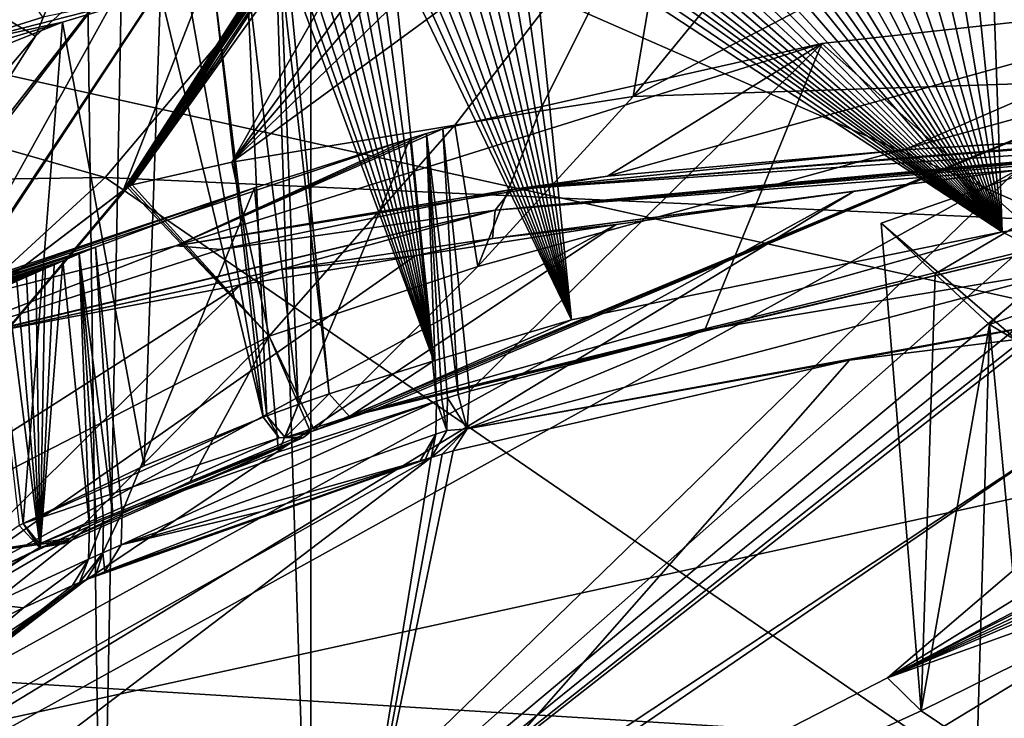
# Model space of a CAD drawing. Header units: metres. Extents: x -147 to 294, y -23 to 81.
# Tile 611 of 656: x 249.01 to 253.68, y 30.58 to 33.89. Entities that reach past the tile are written whole.
import ezdxf

# ---------------------------------------------------------------- set-up
doc = ezdxf.new("R2010")
doc.units = ezdxf.units.M
doc.layers.add('solid_AVA_153', color=7, linetype='CONTINUOUS')

msp = doc.modelspace()

# ---------------------------------------------------------------- linework, layer by layer
at = {"layer": 'solid_AVA_153'}
for points in [[(246.538559, 29.1, 9.224134), (248.706894, 81.099998, 12.624644), (249.397858, 29.1, 14.276942)], [(249.397858, 29.1, 25.723034), (248.706894, 81.099998, 27.375357), (246.538574, 29.1, 30.775841)], [(250.390152, 29.1, 20), (250.390152, 81.099998, 20), (248.706894, 81.099998, 27.375357)], [(249.397858, 29.1, 14.276942), (248.706894, 81.099998, 12.624644), (250.390152, 81.099998, 20)], [(250.390152, 29.1, 20), (248.706894, 81.099998, 27.375357), (249.397858, 29.1, 25.723034)], [(249.397858, 29.1, 14.276942), (250.390152, 81.099998, 20), (250.390152, 29.1, 20)], [(239.723022, 35.679329, 235.157227), (244.986038, 36.865067, 232.500244), (255.872147, 32.092327, 247.658936)], [(244.986038, 36.865067, 232.500244), (264.019104, 34.753017, 240.074326), (255.872147, 32.092327, 247.658936)], [(253.043411, 36.162495, 143.591019), (252.126404, 34.763618, 143.295135), (250.015076, 33.21524, 137.65863)], [(252.458771, 36.065205, 141.377396), (253.043411, 36.162495, 143.591019), (250.015076, 33.21524, 137.65863)], [(252.015381, 35.983097, 139.235489), (252.458771, 36.065205, 141.377396), (250.015076, 33.21524, 137.65863)], [(251.518921, 35.86795, 135.765976), (252.015381, 35.983097, 139.235489), (250.015076, 33.21524, 137.65863)], [(251.518921, 35.86795, 135.765976), (250.015076, 33.21524, 137.65863), (249.543106, 33.107811, 131.892136)], [(251.264206, 35.784393, 132.377319), (251.518921, 35.86795, 135.765976), (249.543106, 33.107811, 131.892136)], [(251.218658, 35.75428, 131.00946), (249.510406, 33.088753, 130.552444), (249.499695, 33.081417, 130.037415)], [(250.175629, 34.80481, 85.969223), (251.218658, 35.75428, 131.00946), (249.499695, 33.081417, 130.037415)], [(251.218658, 35.75428, 131.00946), (250.609573, 34.70023, 131.033386), (249.510406, 33.088753, 130.552444)], [(251.218658, 35.755737, 131.051483), (249.531006, 33.101852, 131.480713), (249.521164, 33.095982, 131.066849)], [(251.218658, 35.755737, 131.051483), (249.521164, 33.095982, 131.066849), (249.736649, 33.38953, 131.06076)], [(251.237976, 35.769794, 131.717926), (249.543106, 33.107811, 131.892136), (249.531006, 33.101852, 131.480713)], [(251.218658, 35.755737, 131.051483), (251.237976, 35.769794, 131.717926), (249.531006, 33.101852, 131.480713)], [(251.237976, 35.769794, 131.717926), (251.264206, 35.784393, 132.377319), (249.543106, 33.107811, 131.892136)], [(251.218658, 35.755737, 131.051483), (249.736649, 33.38953, 131.06076), (250.609573, 34.70023, 131.033386)], [(239.723022, 35.679329, 235.157227), (255.872147, 32.092327, 247.658936), (245.740753, 29.875259, 252.498108)], [(251.24855, 35.315937, 242.547348), (242.548843, 35.108871, 241.556229), (249.415787, 33.142963, 248.607086)], [(251.24855, 35.315937, 242.547348), (249.415787, 33.142963, 248.607086), (257.111969, 32.79607, 250.519424)], [(259.963379, 35.053902, 244.19957), (251.24855, 35.315937, 242.547348), (257.111969, 32.79607, 250.519424)], [(251.91806, 33.526924, 145.963898), (253.017746, 34.871368, 146.226257), (255.055267, 35.164825, 150.687469)], [(254.411606, 33.608887, 152.005661), (251.91806, 33.526924, 145.963898), (255.055267, 35.164825, 150.687469)], [(242.548843, 35.108871, 241.556229), (241.736313, 33.029736, 247.459839), (249.415787, 33.142963, 248.607086)], [(252.126404, 34.763618, 143.295135), (253.017746, 34.871368, 146.226257), (251.91806, 33.526924, 145.963898)], [(250.175629, 34.80481, 85.969223), (248.574036, 32.37608, 85.843117), (248.556625, 32.363197, 85.014305)], [(249.640335, 34.320629, 62.716095), (250.175629, 34.80481, 85.969223), (248.556625, 32.363197, 85.014305)], [(250.175629, 34.80481, 85.969223), (249.499695, 33.081417, 130.037415), (248.574036, 32.37608, 85.843117)], [(252.126404, 34.763618, 143.295135), (251.072205, 33.392002, 143.012009), (250.015076, 33.21524, 137.65863)], [(252.126404, 34.763618, 143.295135), (251.473343, 33.457897, 144.4711), (251.072205, 33.392002, 143.012009)], [(252.126404, 34.763618, 143.295135), (251.91806, 33.526924, 145.963898), (251.473343, 33.457897, 144.4711)], [(248.662094, 33.760258, 144.563873), (249.120239, 33.903732, 145.753906), (248.556549, 34.708893, 144.79863)], [(250.609573, 34.70023, 131.033386), (249.947922, 33.68803, 131.054581), (249.510406, 33.088753, 130.552444)], [(250.609573, 34.70023, 131.033386), (249.736649, 33.38953, 131.06076), (249.947922, 33.68803, 131.054581)], [(253.667694, 32.885654, 152.564194), (253.193558, 34.541298, 152.600204), (253.099503, 34.534386, 152.47345)], [(253.667694, 32.885654, 152.564194), (253.291077, 34.548122, 152.729324), (253.193558, 34.541298, 152.600204)], [(253.667694, 32.885654, 152.564194), (253.39209, 34.554863, 152.860641), (253.291077, 34.548122, 152.729324)], [(253.667694, 32.885654, 152.564194), (253.497223, 34.56142, 152.994705), (253.39209, 34.554863, 152.860641)], [(253.667694, 32.885654, 152.564194), (253.606995, 34.567719, 153.131943), (253.497223, 34.56142, 152.994705)], [(254.13858, 32.945435, 153.149338), (253.720856, 34.573822, 153.271378), (253.606995, 34.567719, 153.131943)], [(253.667694, 32.885654, 152.564194), (254.13858, 32.945435, 153.149338), (253.606995, 34.567719, 153.131943)], [(253.667694, 32.885654, 152.564194), (252.678711, 34.498692, 151.876984), (252.603348, 34.491501, 151.764633)], [(253.667694, 32.885654, 152.564194), (252.756805, 34.505905, 151.991547), (252.678711, 34.498692, 151.876984)], [(253.667694, 32.885654, 152.564194), (252.837952, 34.513069, 152.108627), (252.756805, 34.505905, 151.991547)], [(253.667694, 32.885654, 152.564194), (252.922119, 34.520195, 152.228058), (252.837952, 34.513069, 152.108627)], [(253.667694, 32.885654, 152.564194), (253.009171, 34.527328, 152.349518), (252.922119, 34.520195, 152.228058)], [(253.667694, 32.885654, 152.564194), (253.099503, 34.534386, 152.47345), (253.009171, 34.527328, 152.349518)], [(253.667694, 32.885654, 152.564194), (252.223633, 34.452042, 151.167618), (252.145081, 34.443138, 151.037003)], [(253.667694, 32.885654, 152.564194), (252.306091, 34.461067, 151.301987), (252.223633, 34.452042, 151.167618)], [(253.667694, 32.885654, 152.564194), (252.392563, 34.47028, 151.439987), (252.306091, 34.461067, 151.301987)], [(253.667694, 32.885654, 152.564194), (252.460205, 34.477314, 151.545959), (252.392563, 34.47028, 151.439987)], [(253.667694, 32.885654, 152.564194), (252.530472, 34.484394, 151.65419), (252.460205, 34.477314, 151.545959)], [(253.667694, 32.885654, 152.564194), (252.603348, 34.491501, 151.764633), (252.530472, 34.484394, 151.65419)], [(253.667694, 32.885654, 152.564194), (251.802948, 34.401783, 150.437637), (251.743347, 34.394077, 150.328033)], [(253.667694, 32.885654, 152.564194), (251.865265, 34.409657, 150.550568), (251.802948, 34.401783, 150.437637)], [(253.667694, 32.885654, 152.564194), (251.930466, 34.417721, 150.666946), (251.865265, 34.409657, 150.550568)], [(253.667694, 32.885654, 152.564194), (251.998657, 34.426003, 150.786667), (251.930466, 34.417721, 150.666946)], [(253.667694, 32.885654, 152.564194), (252.070129, 34.43446, 150.910004), (251.998657, 34.426003, 150.786667)], [(253.667694, 32.885654, 152.564194), (252.145081, 34.443138, 151.037003), (252.070129, 34.43446, 150.910004)], [(253.667694, 32.885654, 152.564194), (251.503922, 34.361446, 149.872849), (251.433334, 34.351234, 149.734131)], [(253.667694, 32.885654, 152.564194), (251.578857, 34.371971, 150.017822), (251.503922, 34.361446, 149.872849)], [(253.667694, 32.885654, 152.564194), (251.631393, 34.379189, 150.118103), (251.578857, 34.371971, 150.017822)], [(253.667694, 32.885654, 152.564194), (251.686188, 34.386559, 150.221497), (251.631393, 34.379189, 150.118103)], [(253.667694, 32.885654, 152.564194), (251.743347, 34.394077, 150.328033), (251.686188, 34.386559, 150.221497)], [(249.640335, 34.320629, 62.716095), (248.556625, 32.363197, 85.014305), (247.588196, 31.63401, 38.893066)], [(249.640335, 34.320629, 62.716095), (247.588196, 31.63401, 38.893066), (248.374969, 32.697422, 38.892475)], [(249.640335, 34.320629, 62.716095), (248.374969, 32.697422, 38.892475), (249.085495, 33.813541, 38.891998)], [(249.204407, 34.106003, 38.884415), (249.640335, 34.320629, 62.716095), (249.085495, 33.813541, 38.891998)], [(251.626297, 32.468338, 149.238815), (251.189651, 34.31398, 149.237076), (251.137131, 34.305534, 149.126083)], [(251.626297, 32.468338, 149.238815), (251.245285, 34.322773, 149.353149), (251.189651, 34.31398, 149.237076)], [(251.626297, 32.468338, 149.238815), (251.30426, 34.331898, 149.474472), (251.245285, 34.322773, 149.353149)], [(251.626297, 32.468338, 149.238815), (251.366898, 34.3414, 149.601456), (251.30426, 34.331898, 149.474472)], [(251.626297, 32.468338, 149.238815), (251.433334, 34.351234, 149.734131), (251.366898, 34.3414, 149.601456)], [(251.626297, 32.468338, 149.238815), (253.667694, 32.885654, 152.564194), (251.433334, 34.351234, 149.734131)], [(251.626297, 32.468338, 149.238815), (250.912704, 34.267715, 148.637009), (250.862106, 34.258831, 148.523438)], [(251.626297, 32.468338, 149.238815), (250.966965, 34.277103, 148.75737), (250.912704, 34.267715, 148.637009)], [(251.626297, 32.468338, 149.238815), (251.025116, 34.286999, 148.884888), (250.966965, 34.277103, 148.75737)], [(251.626297, 32.468338, 149.238815), (251.087418, 34.297394, 149.019791), (251.025116, 34.286999, 148.884888)], [(251.626297, 32.468338, 149.238815), (251.137131, 34.305534, 149.126083), (251.087418, 34.297394, 149.019791)], [(250.972443, 32.274162, 147.790817), (250.654144, 34.221233, 148.042862), (250.604218, 34.211994, 147.923889)], [(250.972443, 32.274162, 147.790817), (250.709381, 34.231377, 148.172821), (250.654144, 34.221233, 148.042862)], [(250.972443, 32.274162, 147.790817), (250.770508, 34.24247, 148.314606), (250.709381, 34.231377, 148.172821)], [(251.626297, 32.468338, 149.238815), (250.814774, 34.250423, 148.416061), (250.770508, 34.24247, 148.314606)], [(250.972443, 32.274162, 147.790817), (251.626297, 32.468338, 149.238815), (250.770508, 34.24247, 148.314606)], [(251.626297, 32.468338, 149.238815), (250.862106, 34.258831, 148.523438), (250.814774, 34.250423, 148.416061)], [(250.972443, 32.274162, 147.790817), (250.361786, 34.166428, 147.323608), (250.31633, 34.157986, 147.20697)], [(250.972443, 32.274162, 147.790817), (250.416046, 34.176701, 147.461197), (250.361786, 34.166428, 147.323608)], [(250.972443, 32.274162, 147.790817), (250.457932, 34.184635, 147.566208), (250.416046, 34.176701, 147.461197)], [(250.972443, 32.274162, 147.790817), (250.50528, 34.193539, 147.683533), (250.457932, 34.184635, 147.566208)], [(250.972443, 32.274162, 147.790817), (250.559036, 34.203583, 147.814911), (250.50528, 34.193539, 147.683533)], [(250.972443, 32.274162, 147.790817), (250.604218, 34.211994, 147.923889), (250.559036, 34.203583, 147.814911)], [(250.087067, 34.115135, 146.606171), (250.329437, 32.066601, 146.135422), (250.246658, 34.144756, 147.025314)], [(250.477615, 32.116562, 146.53653), (250.279556, 34.150803, 147.111404), (250.246658, 34.144756, 147.025314)], [(250.329437, 32.066601, 146.135422), (250.477615, 32.116562, 146.53653), (250.246658, 34.144756, 147.025314)], [(250.972443, 32.274162, 147.790817), (250.31633, 34.157986, 147.20697), (250.279556, 34.150803, 147.111404)], [(250.477615, 32.116562, 146.53653), (250.972443, 32.274162, 147.790817), (250.279556, 34.150803, 147.111404)], [(249.204407, 34.106003, 38.884415), (249.085495, 33.813541, 38.891998), (248.855057, 33.948799, 38.260948)], [(249.802261, 34.052349, 145.857498), (250.163513, 32.007057, 145.686401), (249.927536, 34.081722, 146.187073)], [(250.087067, 34.115135, 146.606171), (249.927536, 34.081722, 146.187073), (250.181335, 32.013603, 145.734604)], [(250.163513, 32.007057, 145.686401), (250.181335, 32.013603, 145.734604), (249.927536, 34.081722, 146.187073)], [(250.087067, 34.115135, 146.606171), (250.181335, 32.013603, 145.734604), (250.329437, 32.066601, 146.135422)], [(249.802261, 34.052349, 145.857498), (249.678085, 34.020935, 145.530548), (250.163513, 32.007057, 145.686401)], [(248.662094, 33.760258, 144.563873), (249.678085, 34.020935, 145.530548), (249.120239, 33.903732, 145.753906)], [(248.662094, 33.760258, 144.563873), (249.213501, 33.879066, 144.326706), (249.678085, 34.020935, 145.530548)], [(249.213501, 33.879066, 144.326706), (249.600235, 31.77627, 144.171921), (249.678085, 34.020935, 145.530548)], [(249.678085, 34.020935, 145.530548), (249.600235, 31.77627, 144.171921), (250.163513, 32.007057, 145.686401)], [(251.796402, 33.148808, 155.456787), (254.890533, 34.009243, 154.65065), (252.811722, 33.778099, 152.100571)], [(251.796402, 33.148808, 155.456787), (253.204422, 33.274529, 156.975464), (254.890533, 34.009243, 154.65065)], [(252.811722, 33.778099, 152.100571), (254.890533, 34.009243, 154.65065), (254.011307, 32.71172, 153.248947)], [(253.204422, 33.274529, 156.975464), (254.835007, 33.375397, 158.477982), (254.890533, 34.009243, 154.65065)], [(248.855057, 33.948799, 38.260948), (249.085495, 33.813541, 38.891998), (247.382156, 31.798029, 38.263828)], [(248.204819, 33.576874, 143.404892), (248.755615, 33.697357, 143.167603), (249.213501, 33.879066, 144.326706)], [(248.662094, 33.760258, 144.563873), (248.204819, 33.576874, 143.404892), (249.213501, 33.879066, 144.326706)], [(249.213501, 33.879066, 144.326706), (248.755615, 33.697357, 143.167603), (249.026321, 31.502943, 142.686661)], [(249.213501, 33.879066, 144.326706), (249.026321, 31.502943, 142.686661), (249.600235, 31.77627, 144.171921)], [(249.085495, 33.813541, 38.891998), (248.374969, 32.697422, 38.892475), (247.382156, 31.798029, 38.263828)], [(249.750031, 32.819328, 152.910568), (252.811722, 33.778099, 152.100571), (251.016556, 33.374508, 148.860474)], [(249.750031, 32.819328, 152.910568), (251.796402, 33.148808, 155.456787), (252.811722, 33.778099, 152.100571)], [(252.811722, 33.778099, 152.100571), (251.14151, 32.129932, 148.56778), (251.016556, 33.374508, 148.860474)], [(252.811722, 33.778099, 152.100571), (252.257492, 32.420216, 150.734863), (251.14151, 32.129932, 148.56778)], [(252.811722, 33.778099, 152.100571), (254.011307, 32.71172, 153.248947), (252.257492, 32.420216, 150.734863)], [(248.755615, 33.697357, 143.167603), (249.006668, 31.492887, 142.636337), (249.026321, 31.502943, 142.686661)], [(249.947922, 33.68803, 131.054581), (249.736649, 33.38953, 131.06076), (249.510406, 33.088753, 130.552444)], [(250.555389, 31.996124, 146.062454), (250.406921, 31.943035, 145.660736), (254.411606, 33.608887, 152.005661)], [(251.181656, 32.721195, 145.808914), (254.411606, 33.608887, 152.005661), (250.406921, 31.943035, 145.660736)], [(250.555389, 31.996124, 146.062454), (254.411606, 33.608887, 152.005661), (250.702942, 32.04583, 146.46167)], [(253.943344, 32.835991, 152.528885), (250.702942, 32.04583, 146.46167), (254.411606, 33.608887, 152.005661)], [(251.181656, 32.721195, 145.808914), (251.91806, 33.526924, 145.963898), (254.411606, 33.608887, 152.005661)], [(251.473343, 33.457897, 144.4711), (251.91806, 33.526924, 145.963898), (251.181656, 32.721195, 145.808914)], [(254.720367, 33.491104, 163.460419), (254.869781, 31.39665, 162.949097), (253.093567, 32.926136, 163.976501)], [(254.720367, 33.491104, 163.460419), (253.093567, 32.926136, 163.976501), (253.35022, 32.686188, 164.584122)], [(253.35022, 32.686188, 164.584122), (253.607193, 32.446682, 165.192856), (254.720367, 33.491104, 163.460419)], [(254.720367, 33.491104, 163.460419), (253.607193, 32.446682, 165.192856), (255.555084, 33.135452, 164.565201)], [(251.473343, 33.457897, 144.4711), (251.181656, 32.721195, 145.808914), (251.072205, 33.392002, 143.012009)], [(256.670166, 32.622044, 161.761017), (257.431152, 33.435837, 160.700943), (253.124435, 30.770954, 162.874527)], [(256.209778, 33.408463, 159.736893), (253.124435, 30.770954, 162.874527), (257.431152, 33.435837, 160.700943)], [(256.209778, 33.408463, 159.736893), (249.15889, 28.731009, 164.471375), (253.124435, 30.770954, 162.874527)], [(255.094162, 33.382317, 158.730881), (249.15889, 28.731009, 164.471375), (256.209778, 33.408463, 159.736893)], [(254.977753, 33.332195, 158.720108), (249.15889, 28.731009, 164.471375), (255.094162, 33.382317, 158.730881)], [(249.736649, 33.38953, 131.06076), (249.521164, 33.095982, 131.066849), (249.510406, 33.088753, 130.552444)], [(249.750031, 32.819328, 152.910568), (251.016556, 33.374508, 148.860474), (250.938248, 33.351269, 148.685928)], [(250.015076, 33.21524, 137.65863), (251.072205, 33.392002, 143.012009), (250.192261, 32.38998, 142.807083)], [(250.192261, 32.38998, 142.807083), (251.072205, 33.392002, 143.012009), (251.181656, 32.721195, 145.808914)], [(251.089081, 32.113876, 148.451111), (250.938248, 33.351269, 148.685928), (251.016556, 33.374508, 148.860474)], [(251.089081, 32.113876, 148.451111), (251.016556, 33.374508, 148.860474), (251.14151, 32.129932, 148.56778)], [(251.341354, 33.086369, 154.962769), (255.094162, 33.382317, 158.730881), (254.964142, 33.378929, 158.604782)], [(254.977753, 33.332195, 158.720108), (255.094162, 33.382317, 158.730881), (251.341354, 33.086369, 154.962769)], [(251.341354, 33.086369, 154.962769), (254.964142, 33.378929, 158.604782), (253.204422, 33.274529, 156.975464)], [(254.964142, 33.378929, 158.604782), (254.835007, 33.375397, 158.477982), (253.204422, 33.274529, 156.975464)], [(248.094467, 32.396687, 149.891556), (249.750031, 32.819328, 152.910568), (250.861206, 33.328007, 148.510559)], [(250.12233, 33.093494, 146.667389), (248.094467, 32.396687, 149.891556), (250.861206, 33.328007, 148.510559)], [(254.827957, 33.312855, 158.60672), (249.15889, 28.731009, 164.471375), (254.977753, 33.332195, 158.720108)], [(249.750031, 32.819328, 152.910568), (250.938248, 33.351269, 148.685928), (250.861206, 33.328007, 148.510559)], [(250.12233, 33.093494, 146.667389), (250.861206, 33.328007, 148.510559), (250.237366, 31.842192, 146.346771)], [(250.237366, 31.842192, 146.346771), (250.861206, 33.328007, 148.510559), (250.986298, 32.082115, 148.217545)], [(250.986298, 32.082115, 148.217545), (250.861206, 33.328007, 148.510559), (250.938248, 33.351269, 148.685928)], [(251.011673, 32.089985, 148.275803), (250.986298, 32.082115, 148.217545), (250.938248, 33.351269, 148.685928)], [(251.037247, 32.097885, 148.334122), (251.011673, 32.089985, 148.275803), (250.938248, 33.351269, 148.685928)], [(251.089081, 32.113876, 148.451111), (251.037247, 32.097885, 148.334122), (250.938248, 33.351269, 148.685928)], [(254.977753, 33.332195, 158.720108), (251.341354, 33.086369, 154.962769), (251.264404, 32.988171, 155.017471)], [(254.827957, 33.312855, 158.60672), (254.977753, 33.332195, 158.720108), (251.264404, 32.988171, 155.017471)], [(254.597748, 33.283497, 158.426682), (249.15889, 28.731009, 164.471375), (254.827957, 33.312855, 158.60672)], [(254.252747, 33.241245, 158.141083), (249.15889, 28.731009, 164.471375), (254.597748, 33.283497, 158.426682)], [(254.597748, 33.283497, 158.426682), (254.827957, 33.312855, 158.60672), (251.264404, 32.988171, 155.017471)], [(254.252747, 33.241245, 158.141083), (254.597748, 33.283497, 158.426682), (251.264404, 32.988171, 155.017471)], [(253.73616, 33.177708, 157.685196), (249.15889, 28.731009, 164.471375), (254.252747, 33.241245, 158.141083)], [(253.73616, 33.177708, 157.685196), (254.252747, 33.241245, 158.141083), (251.264404, 32.988171, 155.017471)], [(251.341354, 33.086369, 154.962769), (253.204422, 33.274529, 156.975464), (251.796402, 33.148808, 155.456787)], [(249.543106, 33.107811, 131.892136), (250.015076, 33.21524, 137.65863), (250.192261, 32.38998, 142.807083)], [(249.415787, 33.142963, 248.607086), (241.736313, 33.029736, 247.459839), (246.943237, 30.874088, 254.425568)], [(249.415787, 33.142963, 248.607086), (246.943237, 30.874088, 254.425568), (253.293564, 30.481764, 256.349152)], [(247.017746, 29.458963, 159.21225), (249.15889, 28.731009, 164.471375), (253.73616, 33.177708, 157.685196)], [(247.017746, 29.458963, 159.21225), (253.73616, 33.177708, 157.685196), (252.966385, 33.078583, 156.945282)], [(257.111969, 32.79607, 250.519424), (249.415787, 33.142963, 248.607086), (253.293564, 30.481764, 256.349152)], [(251.341354, 33.086369, 154.962769), (251.796402, 33.148808, 155.456787), (249.750031, 32.819328, 152.910568)], [(253.73616, 33.177708, 157.685196), (251.264404, 32.988171, 155.017471), (251.25148, 32.853588, 155.018677)], [(252.966385, 33.078583, 156.945282), (253.73616, 33.177708, 157.685196), (251.25148, 32.853588, 155.018677)], [(247.214355, 32.115494, 147.755371), (248.094467, 32.396687, 149.891556), (250.12233, 33.093494, 146.667389)], [(247.214355, 32.115494, 147.755371), (250.12233, 33.093494, 146.667389), (249.369202, 32.812778, 144.647842)], [(249.510406, 33.088753, 130.552444), (249.521164, 33.095982, 131.066849), (247.95401, 31.235815, 131.105667)], [(250.192261, 32.38998, 142.807083), (247.95401, 31.235815, 131.105667), (249.521164, 33.095982, 131.066849)], [(250.12233, 33.093494, 146.667389), (249.495148, 31.55691, 144.352173), (249.369202, 32.812778, 144.647842)], [(250.12233, 33.093494, 146.667389), (250.237366, 31.842192, 146.346771), (249.495148, 31.55691, 144.352173)], [(249.531006, 33.101852, 131.480713), (250.192261, 32.38998, 142.807083), (249.521164, 33.095982, 131.066849)], [(249.531006, 33.101852, 131.480713), (249.543106, 33.107811, 131.892136), (250.192261, 32.38998, 142.807083)], [(253.607193, 32.446682, 165.192856), (255.736969, 31.173155, 164.146729), (255.555084, 33.135452, 164.565201)], [(248.001144, 30.347446, 157.37822), (247.017746, 29.458963, 159.21225), (252.966385, 33.078583, 156.945282)], [(248.574036, 32.37608, 85.843117), (249.510406, 33.088753, 130.552444), (247.95401, 31.235815, 131.105667)], [(248.001144, 30.347446, 157.37822), (252.966385, 33.078583, 156.945282), (251.837585, 32.919777, 155.719742)], [(248.574036, 32.37608, 85.843117), (249.499695, 33.081417, 130.037415), (249.510406, 33.088753, 130.552444)], [(249.961548, 32.801434, 153.195847), (251.341354, 33.086369, 154.962769), (249.750031, 32.819328, 152.910568)], [(249.961548, 32.801434, 153.195847), (251.264404, 32.988171, 155.017471), (251.341354, 33.086369, 154.962769)], [(252.966385, 33.078583, 156.945282), (251.25148, 32.853588, 155.018677), (251.837585, 32.919777, 155.719742)], [(248.444366, 32.314957, 150.516754), (248.655685, 32.362343, 150.94072), (251.264404, 32.988171, 155.017471)], [(249.961548, 32.801434, 153.195847), (248.444366, 32.314957, 150.516754), (251.264404, 32.988171, 155.017471)], [(248.655685, 32.362343, 150.94072), (250.241806, 32.705391, 153.651459), (251.264404, 32.988171, 155.017471)], [(250.241806, 32.705391, 153.651459), (251.25148, 32.853588, 155.018677), (251.264404, 32.988171, 155.017471)], [(248.543427, 31.130503, 155.35675), (248.001144, 30.347446, 157.37822), (251.837585, 32.919777, 155.719742)], [(248.543427, 31.130503, 155.35675), (251.837585, 32.919777, 155.719742), (250.884659, 32.771313, 154.532837)], [(250.884659, 32.771313, 154.532837), (251.837585, 32.919777, 155.719742), (251.25148, 32.853588, 155.018677)], [(253.093567, 32.926136, 163.976501), (254.869781, 31.39665, 162.949097), (253.283447, 30.61414, 163.402283)], [(253.093567, 32.926136, 163.976501), (253.283447, 30.61414, 163.402283), (253.35022, 32.686188, 164.584122)], [(253.838043, 32.794758, 152.616257), (254.13858, 32.945435, 153.149338), (253.667694, 32.885654, 152.564194)], [(250.572906, 32.010044, 146.514114), (253.667694, 32.885654, 152.564194), (251.626297, 32.468338, 149.238815)], [(253.838043, 32.794758, 152.616257), (253.667694, 32.885654, 152.564194), (250.572906, 32.010044, 146.514114)], [(247.214355, 32.115494, 147.755371), (249.369202, 32.812778, 144.647842), (249.291687, 32.780453, 144.44458)], [(248.444366, 32.314957, 150.516754), (249.750031, 32.819328, 152.910568), (248.094467, 32.396687, 149.891556)], [(249.961548, 32.801434, 153.195847), (249.750031, 32.819328, 152.910568), (248.444366, 32.314957, 150.516754)], [(249.291687, 32.780453, 144.44458), (249.369202, 32.812778, 144.647842), (249.451218, 31.538282, 144.236603)], [(249.369202, 32.812778, 144.647842), (249.495148, 31.55691, 144.352173), (249.451218, 31.538282, 144.236603)], [(250.884659, 32.771313, 154.532837), (251.25148, 32.853588, 155.018677), (250.241806, 32.705391, 153.651459)], [(253.943344, 32.835991, 152.528885), (253.838043, 32.794758, 152.616257), (250.702942, 32.04583, 146.46167)], [(247.214355, 32.115494, 147.755371), (249.291687, 32.780453, 144.44458), (249.214096, 32.747406, 144.242554)], [(248.543427, 31.130503, 155.35675), (250.884659, 32.771313, 154.532837), (250.056396, 32.634872, 153.354935)], [(249.214096, 32.747406, 144.242554), (249.291687, 32.780453, 144.44458), (249.340179, 31.490273, 143.946594)], [(249.291687, 32.780453, 144.44458), (249.373749, 31.504923, 144.033981), (249.340179, 31.490273, 143.946594)], [(249.291687, 32.780453, 144.44458), (249.407318, 31.519463, 144.121628), (249.373749, 31.504923, 144.033981)], [(249.291687, 32.780453, 144.44458), (249.451218, 31.538282, 144.236603), (249.407318, 31.519463, 144.121628)], [(250.056396, 32.634872, 153.354935), (250.884659, 32.771313, 154.532837), (250.241806, 32.705391, 153.651459)], [(253.838043, 32.794758, 152.616257), (250.572906, 32.010044, 146.514114), (250.702942, 32.04583, 146.46167)], [(257.111969, 32.79607, 250.519424), (253.293564, 30.481764, 256.349152), (259.646454, 29.667097, 259.04245)], [(249.172684, 32.729546, 144.135223), (246.292984, 31.759333, 145.281525), (246.329071, 31.775143, 145.376297)], [(249.172684, 32.729546, 144.135223), (249.130142, 32.710945, 144.025284), (246.292984, 31.759333, 145.281525)], [(249.172684, 32.729546, 144.135223), (246.329071, 31.775143, 145.376297), (246.367203, 31.791695, 145.476669)], [(246.367203, 31.791695, 145.476669), (247.214355, 32.115494, 147.755371), (249.214096, 32.747406, 144.242554)], [(249.172684, 32.729546, 144.135223), (246.367203, 31.791695, 145.476669), (249.214096, 32.747406, 144.242554)], [(249.214096, 32.747406, 144.242554), (249.340179, 31.490273, 143.946594), (249.107117, 31.385595, 143.345428)], [(249.172684, 32.729546, 144.135223), (249.214096, 32.747406, 144.242554), (249.107117, 31.385595, 143.345428)], [(249.172684, 32.729546, 144.135223), (249.107117, 31.385595, 143.345428), (249.130142, 32.710945, 144.025284)], [(250.192261, 32.38998, 142.807083), (251.181656, 32.721195, 145.808914), (250.406921, 31.943035, 145.660736)], [(249.086472, 32.691639, 143.91272), (246.226547, 31.729868, 145.107864), (246.258835, 31.744249, 145.192154)], [(249.086472, 32.691639, 143.91272), (249.041656, 32.671635, 143.797516), (246.226547, 31.729868, 145.107864)], [(249.130142, 32.710945, 144.025284), (246.258835, 31.744249, 145.192154), (246.292984, 31.759333, 145.281525)], [(249.130142, 32.710945, 144.025284), (249.086472, 32.691639, 143.91272), (246.258835, 31.744249, 145.192154)], [(248.655685, 32.362343, 150.94072), (248.864838, 32.408688, 151.342636), (250.241806, 32.705391, 153.651459)], [(250.056396, 32.634872, 153.354935), (250.241806, 32.705391, 153.651459), (248.864838, 32.408688, 151.342636)], [(249.086472, 32.691639, 143.91272), (249.107117, 31.385595, 143.345428), (249.041656, 32.671635, 143.797516)], [(249.130142, 32.710945, 144.025284), (249.107117, 31.385595, 143.345428), (249.086472, 32.691639, 143.91272)], [(251.131454, 31.95092, 148.596191), (252.257492, 32.420216, 150.734863), (254.011307, 32.71172, 153.248947)], [(254.830994, 32.62392, 154.200943), (251.131454, 31.95092, 148.596191), (254.011307, 32.71172, 153.248947)], [(253.35022, 32.686188, 164.584122), (253.283447, 30.61414, 163.402283), (253.607193, 32.446682, 165.192856)], [(249.041656, 32.671635, 143.797516), (246.195984, 31.716158, 145.02832), (246.226547, 31.729868, 145.107864)], [(249.041656, 32.671635, 143.797516), (248.995712, 32.650936, 143.679688), (246.195984, 31.716158, 145.02832)], [(248.636658, 31.725517, 153.30397), (248.543427, 31.130503, 155.35675), (250.056396, 32.634872, 153.354935)], [(248.636658, 31.725517, 153.30397), (250.056396, 32.634872, 153.354935), (248.864838, 32.408688, 151.342636)], [(248.948624, 32.629505, 143.559219), (249.107117, 31.385595, 143.345428), (248.875717, 31.275858, 142.75441)], [(248.995712, 32.650936, 143.679688), (249.107117, 31.385595, 143.345428), (248.948624, 32.629505, 143.559219)], [(249.041656, 32.671635, 143.797516), (249.107117, 31.385595, 143.345428), (248.995712, 32.650936, 143.679688)], [(254.830994, 32.62392, 154.200943), (252.943359, 32.277138, 151.99527), (251.131454, 31.95092, 148.596191)], [(254.830994, 32.62392, 154.200943), (254.828918, 32.510094, 154.326843), (252.943359, 32.277138, 151.99527)], [(256.522034, 32.491074, 161.91745), (256.670166, 32.622044, 161.761017), (253.124435, 30.770954, 162.874527)], [(250.60173, 29.615959, 155.173325), (254.828918, 32.510094, 154.326843), (255.563934, 29.764662, 161.210815)], [(252.943359, 32.277138, 151.99527), (254.828918, 32.510094, 154.326843), (250.60173, 29.615959, 155.173325)], [(256.475494, 32.374073, 162.127213), (256.522034, 32.491074, 161.91745), (253.124435, 30.770954, 162.874527)], [(250.572906, 32.010044, 146.514114), (251.626297, 32.468338, 149.238815), (250.972443, 32.274162, 147.790817)], [(253.607193, 32.446682, 165.192856), (253.283447, 30.61414, 163.402283), (253.548645, 30.436348, 164.063782)], [(253.607193, 32.446682, 165.192856), (253.548645, 30.436348, 164.063782), (253.814194, 30.253035, 164.723633)], [(253.607193, 32.446682, 165.192856), (253.814194, 30.253035, 164.723633), (255.736969, 31.173155, 164.146729)], [(251.131454, 31.95092, 148.596191), (251.14151, 32.129932, 148.56778), (252.257492, 32.420216, 150.734863)], [(249.250259, 31.432241, 142.613388), (247.95401, 31.235815, 131.105667), (250.192261, 32.38998, 142.807083)], [(249.817261, 31.701389, 144.080841), (249.250259, 31.432241, 142.613388), (250.192261, 32.38998, 142.807083)], [(250.389236, 31.936489, 145.613007), (249.817261, 31.701389, 144.080841), (250.192261, 32.38998, 142.807083)], [(250.406921, 31.943035, 145.660736), (250.389236, 31.936489, 145.613007), (250.192261, 32.38998, 142.807083)], [(256.482849, 32.291264, 162.308319), (256.475494, 32.374073, 162.127213), (253.124435, 30.770954, 162.874527)], [(250.572906, 32.010044, 146.514114), (250.972443, 32.274162, 147.790817), (250.477615, 32.116562, 146.53653)], [(251.064957, 31.84668, 148.640076), (252.943359, 32.277138, 151.99527), (250.60173, 29.615959, 155.173325)], [(251.131454, 31.95092, 148.596191), (252.943359, 32.277138, 151.99527), (251.064957, 31.84668, 148.640076)], [(256.490143, 32.208782, 162.488968), (256.482849, 32.291264, 162.308319), (253.124435, 30.770954, 162.874527)], [(258.083069, 32.21384, 163.65657), (252.318359, 29.097672, 166.322189), (255.884018, 29.586546, 167.79512)], [(253.814194, 30.253035, 164.723633), (252.318359, 29.097672, 166.322189), (258.083069, 32.21384, 163.65657)], [(254.869781, 31.39665, 162.949097), (256.490143, 32.208782, 162.488968), (253.124435, 30.770954, 162.874527)], [(250.268768, 31.910332, 145.716309), (250.572906, 32.010044, 146.514114), (250.477615, 32.116562, 146.53653)], [(250.329437, 32.066601, 146.135422), (250.268768, 31.910332, 145.716309), (250.477615, 32.116562, 146.53653)], [(251.131454, 31.95092, 148.596191), (251.037247, 32.097885, 148.334122), (251.089081, 32.113876, 148.451111)], [(251.131454, 31.95092, 148.596191), (251.089081, 32.113876, 148.451111), (251.14151, 32.129932, 148.56778)], [(245.740753, 29.875259, 252.498108), (255.872147, 32.092327, 247.658936), (261.163055, 24.346018, 265.416931)], [(249.495148, 31.55691, 144.352173), (250.986298, 32.082115, 148.217545), (249.491043, 31.401182, 144.378876)], [(250.982819, 31.926695, 148.239365), (249.491043, 31.401182, 144.378876), (250.986298, 32.082115, 148.217545)], [(250.237366, 31.842192, 146.346771), (250.986298, 32.082115, 148.217545), (249.495148, 31.55691, 144.352173)], [(250.329437, 32.066601, 146.135422), (250.181335, 32.013603, 145.734604), (250.268768, 31.910332, 145.716309)], [(251.034393, 31.943565, 148.355804), (250.982819, 31.926695, 148.239365), (250.986298, 32.082115, 148.217545)], [(251.034393, 31.943565, 148.355804), (250.986298, 32.082115, 148.217545), (251.011673, 32.089985, 148.275803)], [(251.034393, 31.943565, 148.355804), (251.011673, 32.089985, 148.275803), (251.037247, 32.097885, 148.334122)], [(251.131454, 31.95092, 148.596191), (251.034393, 31.943565, 148.355804), (251.037247, 32.097885, 148.334122)], [(250.555389, 31.996124, 146.062454), (250.702942, 32.04583, 146.46167), (250.572906, 32.010044, 146.514114)], [(249.026321, 31.502943, 142.686661), (250.239182, 31.909124, 145.672241), (250.163513, 32.007057, 145.686401)], [(249.600235, 31.77627, 144.171921), (249.026321, 31.502943, 142.686661), (250.163513, 32.007057, 145.686401)], [(250.239182, 31.909124, 145.672241), (250.181335, 32.013603, 145.734604), (250.163513, 32.007057, 145.686401)], [(250.239182, 31.909124, 145.672241), (250.268768, 31.910332, 145.716309), (250.181335, 32.013603, 145.734604)], [(250.268768, 31.910332, 145.716309), (250.406921, 31.943035, 145.660736), (250.572906, 32.010044, 146.514114)], [(250.555389, 31.996124, 146.062454), (250.572906, 32.010044, 146.514114), (250.406921, 31.943035, 145.660736)], [(250.982819, 31.926695, 148.239365), (250.908493, 31.799906, 148.2883), (249.491043, 31.401182, 144.378876)], [(250.355957, 31.909899, 145.628952), (249.817261, 31.701389, 144.080841), (250.389236, 31.936489, 145.613007)], [(250.389236, 31.936489, 145.613007), (250.406921, 31.943035, 145.660736), (250.268768, 31.910332, 145.716309)], [(250.355957, 31.909899, 145.628952), (250.389236, 31.936489, 145.613007), (250.268768, 31.910332, 145.716309)], [(250.982819, 31.926695, 148.239365), (250.934402, 31.807827, 148.347122), (250.908493, 31.799906, 148.2883)], [(250.982819, 31.926695, 148.239365), (250.960602, 31.815933, 148.40564), (250.934402, 31.807827, 148.347122)], [(251.131454, 31.95092, 148.596191), (251.012543, 31.831293, 148.523209), (250.960602, 31.815933, 148.40564)], [(251.131454, 31.95092, 148.596191), (250.960602, 31.815933, 148.40564), (251.034393, 31.943565, 148.355804)], [(251.034393, 31.943565, 148.355804), (250.960602, 31.815933, 148.40564), (250.982819, 31.926695, 148.239365)], [(251.131454, 31.95092, 148.596191), (251.064957, 31.84668, 148.640076), (251.012543, 31.831293, 148.523209)], [(249.026321, 31.502943, 142.686661), (249.104462, 31.40624, 142.675476), (250.239182, 31.909124, 145.672241)], [(249.104462, 31.40624, 142.675476), (250.355957, 31.909899, 145.628952), (250.239182, 31.909124, 145.672241)], [(249.104462, 31.40624, 142.675476), (249.220459, 31.408215, 142.629791), (250.355957, 31.909899, 145.628952)], [(249.220459, 31.408215, 142.629791), (249.250259, 31.432241, 142.613388), (250.355957, 31.909899, 145.628952)], [(249.250259, 31.432241, 142.613388), (249.817261, 31.701389, 144.080841), (250.355957, 31.909899, 145.628952)], [(250.239182, 31.909124, 145.672241), (250.355957, 31.909899, 145.628952), (250.268768, 31.910332, 145.716309)], [(251.012543, 31.831293, 148.523209), (251.064957, 31.84668, 148.640076), (250.60173, 29.615959, 155.173325)], [(247.680679, 29.971359, 143.942657), (250.960602, 31.815933, 148.40564), (249.272171, 30.532072, 148.145584)], [(247.680679, 29.971359, 143.942657), (249.32634, 31.237328, 144.199539), (250.960602, 31.815933, 148.40564)], [(249.272171, 30.532072, 148.145584), (250.960602, 31.815933, 148.40564), (250.60173, 29.615959, 155.173325)], [(250.934402, 31.807827, 148.347122), (250.960602, 31.815933, 148.40564), (249.32634, 31.237328, 144.199539)], [(250.908493, 31.799906, 148.2883), (250.934402, 31.807827, 148.347122), (249.32634, 31.237328, 144.199539)], [(249.370316, 31.256443, 144.314316), (250.908493, 31.799906, 148.2883), (249.32634, 31.237328, 144.199539)], [(249.370316, 31.256443, 144.314316), (249.413818, 31.275143, 144.428467), (250.908493, 31.799906, 148.2883)], [(249.413818, 31.275143, 144.428467), (250.155594, 31.559399, 146.414536), (250.908493, 31.799906, 148.2883)], [(249.491043, 31.401182, 144.378876), (250.908493, 31.799906, 148.2883), (250.155594, 31.559399, 146.414536)], [(250.960602, 31.815933, 148.40564), (251.012543, 31.831293, 148.523209), (250.60173, 29.615959, 155.173325)], [(249.495148, 31.55691, 144.352173), (249.403549, 31.363472, 144.149033), (249.407318, 31.519463, 144.121628)], [(249.495148, 31.55691, 144.352173), (249.491043, 31.401182, 144.378876), (249.403549, 31.363472, 144.149033)], [(249.451218, 31.538282, 144.236603), (249.495148, 31.55691, 144.352173), (249.407318, 31.519463, 144.121628)], [(249.491043, 31.401182, 144.378876), (250.155594, 31.559399, 146.414536), (249.413818, 31.275143, 144.428467)], [(249.407318, 31.519463, 144.121628), (249.336639, 31.334137, 143.974472), (249.340179, 31.490273, 143.946594)], [(249.407318, 31.519463, 144.121628), (249.403549, 31.363472, 144.149033), (249.336639, 31.334137, 143.974472)], [(249.373749, 31.504923, 144.033981), (249.407318, 31.519463, 144.121628), (249.340179, 31.490273, 143.946594)], [(249.006668, 31.492887, 142.636337), (246.768997, 29.942493, 137.089813), (249.104202, 31.388254, 142.61821)], [(249.340179, 31.490273, 143.946594), (248.873947, 31.120708, 142.784836), (248.875717, 31.275858, 142.75441)], [(249.340179, 31.490273, 143.946594), (249.336639, 31.334137, 143.974472), (248.873947, 31.120708, 142.784836)], [(249.107117, 31.385595, 143.345428), (249.340179, 31.490273, 143.946594), (248.875717, 31.275858, 142.75441)], [(249.006668, 31.492887, 142.636337), (249.104202, 31.388254, 142.61821), (249.026321, 31.502943, 142.686661)], [(249.104202, 31.388254, 142.61821), (249.104462, 31.40624, 142.675476), (249.026321, 31.502943, 142.686661)], [(249.23056, 31.422136, 142.563065), (247.95401, 31.235815, 131.105667), (249.250259, 31.432241, 142.613388)], [(249.23056, 31.422136, 142.563065), (248.004852, 30.710184, 139.542099), (247.95401, 31.235815, 131.105667)], [(249.104202, 31.388254, 142.61821), (248.004852, 30.710184, 139.542099), (249.23056, 31.422136, 142.563065)], [(249.104202, 31.388254, 142.61821), (249.23056, 31.422136, 142.563065), (249.220459, 31.408215, 142.629791)], [(249.220459, 31.408215, 142.629791), (249.23056, 31.422136, 142.563065), (249.250259, 31.432241, 142.613388)], [(249.104202, 31.388254, 142.61821), (246.768997, 29.942493, 137.089813), (246.894775, 29.96031, 137.025482)], [(249.104202, 31.388254, 142.61821), (246.894775, 29.96031, 137.025482), (248.004852, 30.710184, 139.542099)], [(249.104202, 31.388254, 142.61821), (249.220459, 31.408215, 142.629791), (249.104462, 31.40624, 142.675476)], [(249.491043, 31.401182, 144.378876), (249.413818, 31.275143, 144.428467), (249.403549, 31.363472, 144.149033)], [(253.283447, 30.61414, 163.402283), (254.869781, 31.39665, 162.949097), (253.124435, 30.770954, 162.874527)], [(249.336639, 31.334137, 143.974472), (249.027359, 31.102591, 143.428604), (248.873947, 31.120708, 142.784836)], [(249.336639, 31.334137, 143.974472), (249.259476, 31.207937, 144.025558), (249.027359, 31.102591, 143.428604)], [(249.336639, 31.334137, 143.974472), (249.293045, 31.222744, 144.112762), (249.259476, 31.207937, 144.025558)], [(249.403549, 31.363472, 144.149033), (249.32634, 31.237328, 144.199539), (249.293045, 31.222744, 144.112762)], [(249.403549, 31.363472, 144.149033), (249.293045, 31.222744, 144.112762), (249.336639, 31.334137, 143.974472)], [(249.403549, 31.363472, 144.149033), (249.370316, 31.256443, 144.314316), (249.32634, 31.237328, 144.199539)], [(249.403549, 31.363472, 144.149033), (249.413818, 31.275143, 144.428467), (249.370316, 31.256443, 144.314316)], [(249.293045, 31.222744, 144.112762), (249.32634, 31.237328, 144.199539), (247.680679, 29.971359, 143.942657)], [(249.259476, 31.207937, 144.025558), (249.293045, 31.222744, 144.112762), (247.680679, 29.971359, 143.942657)], [(249.027359, 31.102591, 143.428604), (249.259476, 31.207937, 144.025558), (247.680679, 29.971359, 143.942657)], [(248.795868, 30.99206, 142.840134), (249.027359, 31.102591, 143.428604), (247.680679, 29.971359, 143.942657)], [(248.873947, 31.120708, 142.784836), (249.027359, 31.102591, 143.428604), (248.795868, 30.99206, 142.840134)], [(247.903168, 28.247614, 261.222565), (253.293564, 30.481764, 256.349152), (246.943237, 30.874088, 254.425568)], [(253.283447, 30.61414, 163.402283), (253.124435, 30.770954, 162.874527), (249.15889, 28.731009, 164.471375)], [(253.548645, 30.436348, 164.063782), (253.283447, 30.61414, 163.402283), (249.15889, 28.731009, 164.471375)]]:
    msp.add_3dface(points, dxfattribs=at)

doc.saveas('drawing.dxf')
